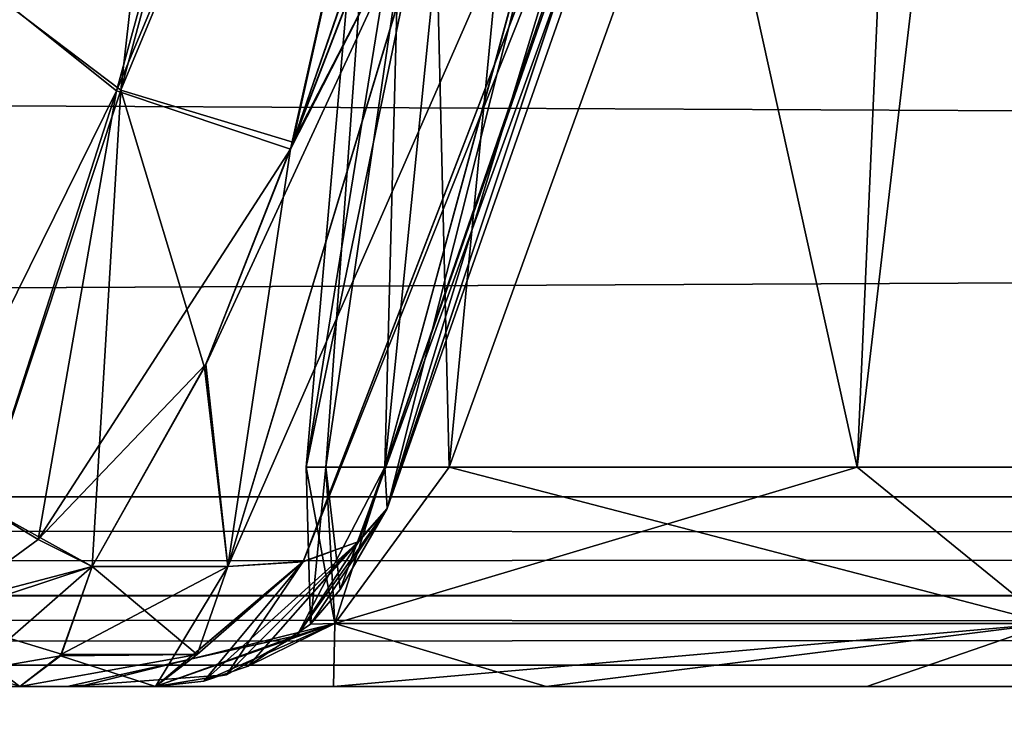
# Model space of a CAD drawing. Header units: inches. Extents: x -10 to 10, y -2.3 to 4.3.
# Tile 527 of 656: x -2.2711 to -2.148, y -2.1164 to -2.0287. Entities that reach past the tile are written whole.
import ezdxf

# ---------------------------------------------------------------- set-up
doc = ezdxf.new("R2010")
doc.units = ezdxf.units.IN
doc.header["$LTSCALE"] = 65.185185
doc.header["$MEASUREMENT"] = 0
for name, color, linetype in [('12476', 7, 'CONTINUOUS'), ('12477', 7, 'CONTINUOUS'), ('12478', 7, 'CONTINUOUS'), ('12501', 7, 'CONTINUOUS'), ('12502', 7, 'CONTINUOUS'), ('3870', 7, 'CONTINUOUS'), ('3907', 7, 'CONTINUOUS'), ('3908', 7, 'CONTINUOUS'), ('3909', 7, 'CONTINUOUS'), ('3910', 7, 'CONTINUOUS'), ('3911', 7, 'CONTINUOUS'), ('3912', 7, 'CONTINUOUS'), ('3915', 7, 'CONTINUOUS'), ('3916', 7, 'CONTINUOUS'), ('4268', 7, 'CONTINUOUS'), ('5983', 7, 'CONTINUOUS'), ('5984', 7, 'CONTINUOUS'), ('5985', 7, 'CONTINUOUS'), ('5986', 7, 'CONTINUOUS'), ('5992', 7, 'CONTINUOUS'), ('5993', 7, 'CONTINUOUS'), ('5994', 7, 'CONTINUOUS'), ('5995', 7, 'CONTINUOUS'), ('6295', 7, 'CONTINUOUS'), ('6296', 7, 'CONTINUOUS'), ('8585', 7, 'CONTINUOUS'), ('8594', 7, 'CONTINUOUS')]:
    doc.layers.add(name, color=color, linetype=linetype)

msp = doc.modelspace()

# ---------------------------------------------------------------- linework, layer by layer
at = {"layer": '12476', "linetype": 'CONTINUOUS'}
for points in [[(-7.49652, -2.10932, -3.78402), (7.49652, -2.10932, 3.78402), (7.49652, -2.10932, -3.78402), (-7.49652, -2.10932, -3.78402)], [(-7.49652, -2.10932, 3.78402), (7.49652, -2.10932, 3.78402), (-7.49652, -2.10932, -3.78402), (-7.49652, -2.10932, 3.78402)]]:
    msp.add_3dface(points, dxfattribs=at)
at = {"layer": '12477', "linetype": 'CONTINUOUS'}
for points in [[(-7.49652, -2.08831, 3.77031), (7.49652, -2.10058, 3.77428), (-7.49652, -2.10074, 3.77439), (-7.49652, -2.08831, 3.77031)], [(7.49652, -2.08831, 3.77031), (7.49652, -2.10058, 3.77428), (-7.49652, -2.08831, 3.77031), (7.49652, -2.08831, 3.77031)], [(7.49652, -2.10058, 3.77428), (7.49652, -2.10932, 3.78402), (-7.49652, -2.10074, 3.77439), (7.49652, -2.10058, 3.77428)], [(7.49652, -2.10932, 3.78402), (-7.49652, -2.10932, 3.78402), (-7.49652, -2.10074, 3.77439), (7.49652, -2.10932, 3.78402)]]:
    msp.add_3dface(points, dxfattribs=at)
at = {"layer": '12478', "linetype": 'CONTINUOUS'}
for points in [[(7.49489, -2.01331, 3.76638), (-7.49652, -2.08831, 3.77031), (-7.49489, -2.01331, 3.76638), (7.49489, -2.01331, 3.76638)], [(7.49489, -2.01331, 3.76638), (7.49652, -2.08831, 3.77031), (-7.49652, -2.08831, 3.77031), (7.49489, -2.01331, 3.76638)]]:
    msp.add_3dface(points, dxfattribs=at)
at = {"layer": '12501', "linetype": 'CONTINUOUS'}
for points in [[(7.49652, -2.08831, -3.77031), (-7.49652, -2.10058, -3.77428), (7.49652, -2.10074, -3.77439), (7.49652, -2.08831, -3.77031)], [(-7.49652, -2.08831, -3.77031), (-7.49652, -2.10058, -3.77428), (7.49652, -2.08831, -3.77031), (-7.49652, -2.08831, -3.77031)], [(-7.49652, -2.10058, -3.77428), (-7.49652, -2.10932, -3.78402), (7.49652, -2.10074, -3.77439), (-7.49652, -2.10058, -3.77428)], [(-7.49652, -2.10932, -3.78402), (7.49652, -2.10932, -3.78402), (7.49652, -2.10074, -3.77439), (-7.49652, -2.10932, -3.78402)]]:
    msp.add_3dface(points, dxfattribs=at)
at = {"layer": '12502', "linetype": 'CONTINUOUS'}
for points in [[(-7.49489, -2.01331, -3.76638), (-7.49652, -2.08831, -3.77031), (7.49652, -2.08831, -3.77031), (-7.49489, -2.01331, -3.76638)], [(-7.49489, -2.01331, -3.76638), (7.49652, -2.08831, -3.77031), (7.49489, -2.01331, -3.76638), (-7.49489, -2.01331, -3.76638)]]:
    msp.add_3dface(points, dxfattribs=at)
at = {"layer": '3870', "linetype": 'CONTINUOUS'}
for points in [[(-2.27107, -2.112, 4.43416), (-2.28235, -2.112, 4.42807), (-2.27107, -2.112, -4.43416), (-2.27107, -2.112, 4.43416)], [(-2.25408, -2.112, 4.42785), (-2.27107, -2.112, 4.43416), (-2.26515, -2.112, 4.352), (-2.25408, -2.112, 4.42785)], [(-2.26515, -2.112, 4.352), (-2.27107, -2.112, 4.43416), (-2.26354, -2.112, -4.32322), (-2.26515, -2.112, 4.352)], [(-2.26354, -2.112, -4.32322), (-2.27107, -2.112, 4.43416), (-2.27107, -2.112, -4.43416), (-2.26354, -2.112, -4.32322)], [(-2.25408, -2.112, -4.42785), (-2.26354, -2.112, -4.32322), (-2.27107, -2.112, -4.43416), (-2.25408, -2.112, -4.42785)], [(-2.25408, -2.112, 4.27614), (-2.26515, -2.112, 4.352), (-2.26354, -2.112, -4.32322), (-2.25408, -2.112, 4.27614)], [(-2.23183, -2.112, -4.22339), (-2.25408, -2.112, 4.27614), (-2.26354, -2.112, -4.32322), (-2.23183, -2.112, -4.22339)], [(-2.20526, -2.112, 4.18416), (-2.25408, -2.112, 4.27614), (-2.23183, -2.112, -4.22339), (-2.20526, -2.112, 4.18416)], [(-2.16518, -2.112, -4.14461), (-2.20526, -2.112, 4.18416), (-2.23183, -2.112, -4.22339), (-2.16518, -2.112, -4.14461)], [(-2.12516, -2.112, 4.11834), (-2.20526, -2.112, 4.18416), (-2.16518, -2.112, -4.14461), (-2.12516, -2.112, 4.11834)], [(-2.07424, -2.112, -4.09744), (-2.12516, -2.112, 4.11834), (-2.16518, -2.112, -4.14461), (-2.07424, -2.112, -4.09744)]]:
    msp.add_3dface(points, dxfattribs=at)
at = {"layer": '3907', "linetype": 'CONTINUOUS'}
for points in [[(-2.26878, -2.09365, -4.46171), (-2.28273, -2.10383, -4.45112), (-2.2757, -2.08944, -4.46286), (-2.26878, -2.09365, -4.46171)], [(-2.26203, -2.097, -4.45852), (-2.28273, -2.10383, -4.45112), (-2.26878, -2.09365, -4.46171), (-2.26203, -2.097, -4.45852)], [(-2.27701, -2.1101, -4.44283), (-2.28273, -2.10383, -4.45112), (-2.26203, -2.097, -4.45852), (-2.27701, -2.1101, -4.44283)], [(-2.27701, -2.1101, -4.44283), (-2.26203, -2.097, -4.45852), (-2.26598, -2.10819, -4.44787), (-2.27701, -2.1101, -4.44283)], [(-2.27107, -2.112, -4.43416), (-2.27701, -2.1101, -4.44283), (-2.26598, -2.10819, -4.44787), (-2.27107, -2.112, -4.43416)]]:
    msp.add_3dface(points, dxfattribs=at)
at = {"layer": '3908', "linetype": 'CONTINUOUS'}
for points in [[(-2.25896, -2.03755, -4.48313), (-2.28228, -2.08466, -4.46186), (-2.27329, -2.02604, -4.46951), (-2.25896, -2.03755, -4.48313)], [(-2.2757, -2.08944, -4.46286), (-2.28228, -2.08466, -4.46186), (-2.25896, -2.03755, -4.48313), (-2.2757, -2.08944, -4.46286)], [(-2.26878, -2.09365, -4.46171), (-2.2757, -2.08944, -4.46286), (-2.25896, -2.03755, -4.48313), (-2.26878, -2.09365, -4.46171)], [(-2.23721, -2.04484, -4.48143), (-2.26878, -2.09365, -4.46171), (-2.25896, -2.03755, -4.48313), (-2.23721, -2.04484, -4.48143)], [(-2.24779, -2.07172, -4.4688), (-2.26878, -2.09365, -4.46171), (-2.23721, -2.04484, -4.48143), (-2.24779, -2.07172, -4.4688)], [(-2.26203, -2.097, -4.45852), (-2.26878, -2.09365, -4.46171), (-2.24779, -2.07172, -4.4688), (-2.26203, -2.097, -4.45852)]]:
    msp.add_3dface(points, dxfattribs=at)
at = {"layer": '3909', "linetype": 'CONTINUOUS'}
for points in [[(-2.21782, -2.00678, -4.49767), (-2.23721, -2.04484, -4.48143), (-2.21704, -1.98635, -4.50996), (-2.21782, -2.00678, -4.49767)], [(-2.24504, -2.097, -4.45221), (-2.23721, -2.04484, -4.48143), (-2.21782, -2.00678, -4.49767), (-2.24504, -2.097, -4.45221)], [(-2.24779, -2.07172, -4.4688), (-2.23721, -2.04484, -4.48143), (-2.24504, -2.097, -4.45221), (-2.24779, -2.07172, -4.4688)], [(-2.26203, -2.097, -4.45852), (-2.24779, -2.07172, -4.4688), (-2.24504, -2.097, -4.45221), (-2.26203, -2.097, -4.45852)]]:
    msp.add_3dface(points, dxfattribs=at)
at = {"layer": '3910', "linetype": 'CONTINUOUS'}
for points in [[(-2.26598, -2.10819, -4.44787), (-2.26203, -2.097, -4.45852), (-2.24887, -2.10799, -4.44191), (-2.26598, -2.10819, -4.44787)], [(-2.26203, -2.097, -4.45852), (-2.24504, -2.097, -4.45221), (-2.24887, -2.10799, -4.44191), (-2.26203, -2.097, -4.45852)], [(-2.25408, -2.112, -4.42785), (-2.27107, -2.112, -4.43416), (-2.26598, -2.10819, -4.44787), (-2.25408, -2.112, -4.42785)], [(-2.25408, -2.112, -4.42785), (-2.26598, -2.10819, -4.44787), (-2.24887, -2.10799, -4.44191), (-2.25408, -2.112, -4.42785)]]:
    msp.add_3dface(points, dxfattribs=at)
at = {"layer": '3911', "linetype": 'CONTINUOUS'}
for points in [[(-2.22513, -2.08976, -4.42898), (-2.22544, -2.08461, -4.41931), (-2.23101, -2.0999, -4.42096), (-2.22513, -2.08976, -4.42898)], [(-2.22868, -2.09388, -4.43851), (-2.22513, -2.08976, -4.42898), (-2.24252, -2.10947, -4.4244), (-2.22868, -2.09388, -4.43851)], [(-2.24252, -2.10947, -4.4244), (-2.22513, -2.08976, -4.42898), (-2.23474, -2.1042, -4.42211), (-2.24252, -2.10947, -4.4244)], [(-2.23474, -2.1042, -4.42211), (-2.22513, -2.08976, -4.42898), (-2.23101, -2.0999, -4.42096), (-2.23474, -2.1042, -4.42211)], [(-2.23565, -2.09641, -4.44664), (-2.22868, -2.09388, -4.43851), (-2.24807, -2.11134, -4.42606), (-2.23565, -2.09641, -4.44664)], [(-2.24807, -2.11134, -4.42606), (-2.22868, -2.09388, -4.43851), (-2.24252, -2.10947, -4.4244), (-2.24807, -2.11134, -4.42606)], [(-2.25408, -2.112, -4.42785), (-2.24887, -2.10799, -4.44191), (-2.23565, -2.09641, -4.44664), (-2.25408, -2.112, -4.42785)], [(-2.25408, -2.112, -4.42785), (-2.23565, -2.09641, -4.44664), (-2.24807, -2.11134, -4.42606), (-2.25408, -2.112, -4.42785)], [(-2.24887, -2.10799, -4.44191), (-2.24504, -2.097, -4.45221), (-2.23565, -2.09641, -4.44664), (-2.24887, -2.10799, -4.44191)]]:
    msp.add_3dface(points, dxfattribs=at)
at = {"layer": '3912', "linetype": 'CONTINUOUS'}
for points in [[(-2.22868, -2.09388, -4.43851), (-2.23565, -2.09641, -4.44664), (-2.16556, -1.92, -4.50418), (-2.22868, -2.09388, -4.43851)], [(-2.16556, -1.92, -4.50418), (-2.23565, -2.09641, -4.44664), (-2.16996, -1.92578, -4.52209), (-2.16556, -1.92, -4.50418)], [(-2.22513, -2.08976, -4.42898), (-2.22868, -2.09388, -4.43851), (-2.16556, -1.92, -4.50418), (-2.22513, -2.08976, -4.42898)], [(-2.16916, -1.92173, -4.49588), (-2.22513, -2.08976, -4.42898), (-2.16556, -1.92, -4.50418), (-2.16916, -1.92173, -4.49588)], [(-2.17457, -1.92369, -4.48784), (-2.22513, -2.08976, -4.42898), (-2.16916, -1.92173, -4.49588), (-2.17457, -1.92369, -4.48784)], [(-2.22513, -2.08976, -4.42898), (-2.17457, -1.92369, -4.48784), (-2.20292, -2.00188, -4.45605), (-2.22513, -2.08976, -4.42898)], [(-2.24504, -2.097, -4.45221), (-2.21782, -2.00678, -4.49767), (-2.16996, -1.92578, -4.52209), (-2.24504, -2.097, -4.45221)], [(-2.23565, -2.09641, -4.44664), (-2.24504, -2.097, -4.45221), (-2.16996, -1.92578, -4.52209), (-2.23565, -2.09641, -4.44664)], [(-2.22544, -2.08461, -4.41931), (-2.22513, -2.08976, -4.42898), (-2.20292, -2.00188, -4.45605), (-2.22544, -2.08461, -4.41931)]]:
    msp.add_3dface(points, dxfattribs=at)
at = {"layer": '3915', "linetype": 'CONTINUOUS'}
for points in [[(-2.2212, -1.92369, -4.352), (-2.20194, -1.92369, -4.26172), (-2.23528, -2.08461, -4.352), (-2.2212, -1.92369, -4.352)], [(-2.23281, -2.08461, -4.38601), (-2.2212, -1.92369, -4.352), (-2.23528, -2.08461, -4.352), (-2.23281, -2.08461, -4.38601)], [(-2.23528, -2.08461, -4.352), (-2.20194, -1.92369, -4.26172), (-2.21737, -2.08461, -4.26196), (-2.23528, -2.08461, -4.352)], [(-2.22544, -2.08461, -4.41931), (-2.2212, -1.92369, -4.352), (-2.23281, -2.08461, -4.38601), (-2.22544, -2.08461, -4.41931)], [(-2.22544, -2.08461, -4.41931), (-2.20292, -2.00188, -4.45605), (-2.20922, -1.92369, -4.42381), (-2.22544, -2.08461, -4.41931)], [(-2.22544, -2.08461, -4.41931), (-2.20922, -1.92369, -4.42381), (-2.2212, -1.92369, -4.352), (-2.22544, -2.08461, -4.41931)], [(-2.21737, -2.08461, -4.26196), (-2.20194, -1.92369, -4.26172), (-2.16637, -2.08461, -4.18563), (-2.21737, -2.08461, -4.26196)], [(-2.20194, -1.92369, -4.26172), (-2.14751, -1.92369, -4.18717), (-2.16637, -2.08461, -4.18563), (-2.20194, -1.92369, -4.26172)], [(-2.16637, -2.08461, -4.18563), (-2.14751, -1.92369, -4.18717), (-2.09004, -2.08461, -4.13463), (-2.16637, -2.08461, -4.18563)]]:
    msp.add_3dface(points, dxfattribs=at)
at = {"layer": '3916', "linetype": 'CONTINUOUS'}
for points in [[(-2.23474, -2.1042, -4.42211), (-2.23281, -2.08461, -4.38601), (-2.23528, -2.08461, -4.352), (-2.23474, -2.1042, -4.42211)], [(-2.23474, -2.1042, -4.42211), (-2.23528, -2.08461, -4.352), (-2.23167, -2.10412, -4.2726), (-2.23474, -2.1042, -4.42211)], [(-2.23528, -2.08461, -4.352), (-2.21737, -2.08461, -4.26196), (-2.23167, -2.10412, -4.2726), (-2.23528, -2.08461, -4.352)], [(-2.23474, -2.1042, -4.42211), (-2.23101, -2.0999, -4.42096), (-2.23281, -2.08461, -4.38601), (-2.23474, -2.1042, -4.42211)], [(-2.23101, -2.0999, -4.42096), (-2.22544, -2.08461, -4.41931), (-2.23281, -2.08461, -4.38601), (-2.23101, -2.0999, -4.42096)], [(-2.21737, -2.08461, -4.26196), (-2.16637, -2.08461, -4.18563), (-2.23167, -2.10412, -4.2726), (-2.21737, -2.08461, -4.26196)], [(-2.16637, -2.08461, -4.18563), (-2.14235, -2.10412, -4.15273), (-2.23167, -2.10412, -4.2726), (-2.16637, -2.08461, -4.18563)], [(-2.16637, -2.08461, -4.18563), (-2.09004, -2.08461, -4.13463), (-2.14235, -2.10412, -4.15273), (-2.16637, -2.08461, -4.18563)], [(-2.23183, -2.112, -4.22339), (-2.26354, -2.112, -4.32322), (-2.23167, -2.10412, -4.2726), (-2.23183, -2.112, -4.22339)], [(-2.26354, -2.112, -4.32322), (-2.25408, -2.112, -4.42785), (-2.23167, -2.10412, -4.2726), (-2.26354, -2.112, -4.32322)], [(-2.25408, -2.112, -4.42785), (-2.24807, -2.11134, -4.42606), (-2.23167, -2.10412, -4.2726), (-2.25408, -2.112, -4.42785)], [(-2.24807, -2.11134, -4.42606), (-2.24252, -2.10947, -4.4244), (-2.23167, -2.10412, -4.2726), (-2.24807, -2.11134, -4.42606)], [(-2.24252, -2.10947, -4.4244), (-2.23474, -2.1042, -4.42211), (-2.23167, -2.10412, -4.2726), (-2.24252, -2.10947, -4.4244)], [(-2.16518, -2.112, -4.14461), (-2.23183, -2.112, -4.22339), (-2.14235, -2.10412, -4.15273), (-2.16518, -2.112, -4.14461)], [(-2.14235, -2.10412, -4.15273), (-2.23183, -2.112, -4.22339), (-2.23167, -2.10412, -4.2726), (-2.14235, -2.10412, -4.15273)], [(-2.07424, -2.112, -4.09744), (-2.16518, -2.112, -4.14461), (-2.14235, -2.10412, -4.15273), (-2.07424, -2.112, -4.09744)]]:
    msp.add_3dface(points, dxfattribs=at)
at = {"layer": '4268', "linetype": 'CONTINUOUS'}
for points in [[(-2.25896, -2.03755, -4.48313), (-2.27329, -2.02604, -4.46951), (-2.22326, -1.90739, -4.5325), (-2.25896, -2.03755, -4.48313)], [(-2.25896, -2.03755, -4.48313), (-2.22326, -1.90739, -4.5325), (-2.20882, -1.91803, -4.54125), (-2.25896, -2.03755, -4.48313)], [(-2.23721, -2.04484, -4.48143), (-2.25896, -2.03755, -4.48313), (-2.20882, -1.91803, -4.54125), (-2.23721, -2.04484, -4.48143)], [(-2.19098, -1.925, -4.53807), (-2.23721, -2.04484, -4.48143), (-2.20882, -1.91803, -4.54125), (-2.19098, -1.925, -4.53807)], [(-2.23721, -2.04484, -4.48143), (-2.19098, -1.925, -4.53807), (-2.21704, -1.98635, -4.50996), (-2.23721, -2.04484, -4.48143)]]:
    msp.add_3dface(points, dxfattribs=at)
at = {"layer": '5983', "linetype": 'CONTINUOUS'}
for points in [[(-2.2212, -1.92369, 4.352), (-2.20922, -1.92369, 4.42381), (-2.23528, -2.08461, 4.352), (-2.2212, -1.92369, 4.352)], [(-2.21737, -2.08461, 4.26196), (-2.2212, -1.92369, 4.352), (-2.23528, -2.08461, 4.352), (-2.21737, -2.08461, 4.26196)], [(-2.23528, -2.08461, 4.352), (-2.20922, -1.92369, 4.42381), (-2.23281, -2.08461, 4.38601), (-2.23528, -2.08461, 4.352)], [(-2.23281, -2.08461, 4.38601), (-2.20922, -1.92369, 4.42381), (-2.22544, -2.08461, 4.41931), (-2.23281, -2.08461, 4.38601)], [(-2.22544, -2.08461, 4.41931), (-2.20922, -1.92369, 4.42381), (-2.20273, -2.00129, 4.4563), (-2.22544, -2.08461, 4.41931)], [(-2.15927, -1.92369, 4.19851), (-2.2212, -1.92369, 4.352), (-2.21737, -2.08461, 4.26196), (-2.15927, -1.92369, 4.19851)], [(-2.16637, -2.08461, 4.18563), (-2.15927, -1.92369, 4.19851), (-2.21737, -2.08461, 4.26196), (-2.16637, -2.08461, 4.18563)], [(-2.09004, -2.08461, 4.13463), (-2.15927, -1.92369, 4.19851), (-2.16637, -2.08461, 4.18563), (-2.09004, -2.08461, 4.13463)], [(-2.00817, -1.92369, 4.13095), (-2.15927, -1.92369, 4.19851), (-2.09004, -2.08461, 4.13463), (-2.00817, -1.92369, 4.13095)]]:
    msp.add_3dface(points, dxfattribs=at)
at = {"layer": '5984', "linetype": 'CONTINUOUS'}
for points in [[(-2.22544, -2.08461, 4.41931), (-2.23639, -2.10565, 4.42257), (-2.23167, -2.10412, 4.2726), (-2.22544, -2.08461, 4.41931)], [(-2.21737, -2.08461, 4.26196), (-2.23528, -2.08461, 4.352), (-2.23167, -2.10412, 4.2726), (-2.21737, -2.08461, 4.26196)], [(-2.23528, -2.08461, 4.352), (-2.23281, -2.08461, 4.38601), (-2.23167, -2.10412, 4.2726), (-2.23528, -2.08461, 4.352)], [(-2.23281, -2.08461, 4.38601), (-2.22544, -2.08461, 4.41931), (-2.23167, -2.10412, 4.2726), (-2.23281, -2.08461, 4.38601)], [(-2.21737, -2.08461, 4.26196), (-2.23167, -2.10412, 4.2726), (-2.14235, -2.10412, 4.15273), (-2.21737, -2.08461, 4.26196)], [(-2.16637, -2.08461, 4.18563), (-2.21737, -2.08461, 4.26196), (-2.14235, -2.10412, 4.15273), (-2.16637, -2.08461, 4.18563)], [(-2.09004, -2.08461, 4.13463), (-2.16637, -2.08461, 4.18563), (-2.14235, -2.10412, 4.15273), (-2.09004, -2.08461, 4.13463)], [(-2.25408, -2.112, 4.27614), (-2.20526, -2.112, 4.18416), (-2.23167, -2.10412, 4.2726), (-2.25408, -2.112, 4.27614)], [(-2.23639, -2.10565, 4.42257), (-2.25408, -2.112, 4.27614), (-2.23167, -2.10412, 4.2726), (-2.23639, -2.10565, 4.42257)], [(-2.23167, -2.10412, 4.2726), (-2.20526, -2.112, 4.18416), (-2.14235, -2.10412, 4.15273), (-2.23167, -2.10412, 4.2726)], [(-2.20526, -2.112, 4.18416), (-2.12516, -2.112, 4.11834), (-2.14235, -2.10412, 4.15273), (-2.20526, -2.112, 4.18416)], [(-2.26515, -2.112, 4.352), (-2.25408, -2.112, 4.27614), (-2.23639, -2.10565, 4.42257), (-2.26515, -2.112, 4.352)], [(-2.24522, -2.11054, 4.42521), (-2.26515, -2.112, 4.352), (-2.23639, -2.10565, 4.42257), (-2.24522, -2.11054, 4.42521)], [(-2.25408, -2.112, 4.42785), (-2.26515, -2.112, 4.352), (-2.24522, -2.11054, 4.42521), (-2.25408, -2.112, 4.42785)]]:
    msp.add_3dface(points, dxfattribs=at)
at = {"layer": '5985', "linetype": 'CONTINUOUS'}
for points in [[(-2.23639, -2.10565, 4.42257), (-2.22544, -2.08461, 4.41931), (-2.22513, -2.08976, 4.42898), (-2.23639, -2.10565, 4.42257)], [(-2.22868, -2.09388, 4.43851), (-2.23639, -2.10565, 4.42257), (-2.22513, -2.08976, 4.42898), (-2.22868, -2.09388, 4.43851)], [(-2.24522, -2.11054, 4.42521), (-2.23639, -2.10565, 4.42257), (-2.22868, -2.09388, 4.43851), (-2.24522, -2.11054, 4.42521)], [(-2.23562, -2.0964, 4.44662), (-2.24522, -2.11054, 4.42521), (-2.22868, -2.09388, 4.43851), (-2.23562, -2.0964, 4.44662)], [(-2.25408, -2.112, 4.42785), (-2.24522, -2.11054, 4.42521), (-2.23562, -2.0964, 4.44662), (-2.25408, -2.112, 4.42785)], [(-2.24504, -2.097, 4.45221), (-2.25408, -2.112, 4.42785), (-2.23562, -2.0964, 4.44662), (-2.24504, -2.097, 4.45221)], [(-2.25408, -2.112, 4.42785), (-2.24504, -2.097, 4.45221), (-2.24887, -2.108, 4.44189), (-2.25408, -2.112, 4.42785)]]:
    msp.add_3dface(points, dxfattribs=at)
at = {"layer": '5986', "linetype": 'CONTINUOUS'}
for points in [[(-2.22868, -2.09388, 4.43851), (-2.22513, -2.08976, 4.42898), (-2.16556, -1.92, 4.50418), (-2.22868, -2.09388, 4.43851)], [(-2.22868, -2.09388, 4.43851), (-2.16556, -1.92, 4.50418), (-2.16997, -1.92578, 4.52211), (-2.22868, -2.09388, 4.43851)], [(-2.16556, -1.92, 4.50418), (-2.22513, -2.08976, 4.42898), (-2.16921, -1.92175, 4.49579), (-2.16556, -1.92, 4.50418)], [(-2.22544, -2.08461, 4.41931), (-2.20273, -2.00129, 4.4563), (-2.16921, -1.92175, 4.49579), (-2.22544, -2.08461, 4.41931)], [(-2.22513, -2.08976, 4.42898), (-2.22544, -2.08461, 4.41931), (-2.16921, -1.92175, 4.49579), (-2.22513, -2.08976, 4.42898)], [(-2.24504, -2.097, 4.45221), (-2.23562, -2.0964, 4.44662), (-2.16997, -1.92578, 4.52211), (-2.24504, -2.097, 4.45221)], [(-2.21802, -2.00733, 4.49741), (-2.24504, -2.097, 4.45221), (-2.16997, -1.92578, 4.52211), (-2.21802, -2.00733, 4.49741)], [(-2.23562, -2.0964, 4.44662), (-2.22868, -2.09388, 4.43851), (-2.16997, -1.92578, 4.52211), (-2.23562, -2.0964, 4.44662)]]:
    msp.add_3dface(points, dxfattribs=at)
at = {"layer": '5992', "linetype": 'CONTINUOUS'}
for points in [[(-2.23691, -2.04397, 4.48186), (-2.21802, -2.00733, 4.49741), (-2.21543, -1.98224, 4.51189), (-2.23691, -2.04397, 4.48186)], [(-2.24504, -2.097, 4.45221), (-2.21802, -2.00733, 4.49741), (-2.24797, -2.07214, 4.46861), (-2.24504, -2.097, 4.45221)], [(-2.24797, -2.07214, 4.46861), (-2.21802, -2.00733, 4.49741), (-2.23691, -2.04397, 4.48186), (-2.24797, -2.07214, 4.46861)], [(-2.26203, -2.097, 4.45852), (-2.24504, -2.097, 4.45221), (-2.24797, -2.07214, 4.46861), (-2.26203, -2.097, 4.45852)]]:
    msp.add_3dface(points, dxfattribs=at)
at = {"layer": '5993', "linetype": 'CONTINUOUS'}
for points in [[(-2.24887, -2.108, 4.44189), (-2.24504, -2.097, 4.45221), (-2.26585, -2.10797, 4.44824), (-2.24887, -2.108, 4.44189)], [(-2.24504, -2.097, 4.45221), (-2.26203, -2.097, 4.45852), (-2.26585, -2.10797, 4.44824), (-2.24504, -2.097, 4.45221)], [(-2.27107, -2.112, 4.43416), (-2.24887, -2.108, 4.44189), (-2.26585, -2.10797, 4.44824), (-2.27107, -2.112, 4.43416)], [(-2.27107, -2.112, 4.43416), (-2.25408, -2.112, 4.42785), (-2.24887, -2.108, 4.44189), (-2.27107, -2.112, 4.43416)]]:
    msp.add_3dface(points, dxfattribs=at)
at = {"layer": '5994', "linetype": 'CONTINUOUS'}
for points in [[(-2.28343, -2.10262, 4.45211), (-2.26203, -2.097, 4.45852), (-2.2757, -2.08944, 4.46286), (-2.28343, -2.10262, 4.45211)], [(-2.26585, -2.10797, 4.44824), (-2.26203, -2.097, 4.45852), (-2.28343, -2.10262, 4.45211), (-2.26585, -2.10797, 4.44824)], [(-2.27107, -2.112, 4.43416), (-2.26585, -2.10797, 4.44824), (-2.28343, -2.10262, 4.45211), (-2.27107, -2.112, 4.43416)]]:
    msp.add_3dface(points, dxfattribs=at)
at = {"layer": '5995', "linetype": 'CONTINUOUS'}
msp.add_3dface([(-2.28235, -2.112, 4.42807), (-2.27107, -2.112, 4.43416), (-2.28343, -2.10262, 4.45211), (-2.28235, -2.112, 4.42807)], dxfattribs=at)
at = {"layer": '6295', "linetype": 'CONTINUOUS'}
for points in [[(-2.22326, -1.90739, 4.5325), (-2.25022, -1.96499, 4.50279), (-2.25842, -2.03748, 4.48342), (-2.22326, -1.90739, 4.5325)], [(-2.20882, -1.91803, 4.54125), (-2.22326, -1.90739, 4.5325), (-2.25842, -2.03748, 4.48342), (-2.20882, -1.91803, 4.54125)], [(-2.23691, -2.04397, 4.48186), (-2.20882, -1.91803, 4.54125), (-2.25842, -2.03748, 4.48342), (-2.23691, -2.04397, 4.48186)], [(-2.23691, -2.04397, 4.48186), (-2.19098, -1.925, 4.53807), (-2.20882, -1.91803, 4.54125), (-2.23691, -2.04397, 4.48186)], [(-2.19098, -1.925, 4.53807), (-2.23691, -2.04397, 4.48186), (-2.21543, -1.98224, 4.51189), (-2.19098, -1.925, 4.53807)], [(-2.25022, -1.96499, 4.50279), (-2.2733, -2.02619, 4.46952), (-2.25842, -2.03748, 4.48342), (-2.25022, -1.96499, 4.50279)]]:
    msp.add_3dface(points, dxfattribs=at)
at = {"layer": '6296', "linetype": 'CONTINUOUS'}
for points in [[(-2.2733, -2.02619, 4.46952), (-2.2757, -2.08944, 4.46286), (-2.25842, -2.03748, 4.48342), (-2.2733, -2.02619, 4.46952)], [(-2.2757, -2.08944, 4.46286), (-2.26203, -2.097, 4.45852), (-2.25842, -2.03748, 4.48342), (-2.2757, -2.08944, 4.46286)], [(-2.26203, -2.097, 4.45852), (-2.24797, -2.07214, 4.46861), (-2.25842, -2.03748, 4.48342), (-2.26203, -2.097, 4.45852)], [(-2.24797, -2.07214, 4.46861), (-2.23691, -2.04397, 4.48186), (-2.25842, -2.03748, 4.48342), (-2.24797, -2.07214, 4.46861)]]:
    msp.add_3dface(points, dxfattribs=at)
at = {"layer": '8585', "linetype": 'CONTINUOUS'}
for points in [[(-2.79289, 0.895, 13.9861), (2.79289, 0.895, 13.9861), (-2.79289, -2.305, 13.9861), (-2.79289, 0.895, 13.9861)], [(-2.79289, -2.305, 13.9861), (2.79289, 0.895, 13.9861), (2.79289, -2.305, 13.9861), (-2.79289, -2.305, 13.9861)]]:
    msp.add_3dface(points, dxfattribs=at)
at = {"layer": '8594', "linetype": 'CONTINUOUS'}
for points in [[(-2.79289, -2.305, 14.1431), (2.79289, -2.305, 14.1431), (-2.79289, 0.895, 14.1431), (-2.79289, -2.305, 14.1431)], [(-2.79289, 0.895, 14.1431), (2.79289, -2.305, 14.1431), (2.79289, 0.895, 14.1431), (-2.79289, 0.895, 14.1431)]]:
    msp.add_3dface(points, dxfattribs=at)

doc.saveas('drawing.dxf')
